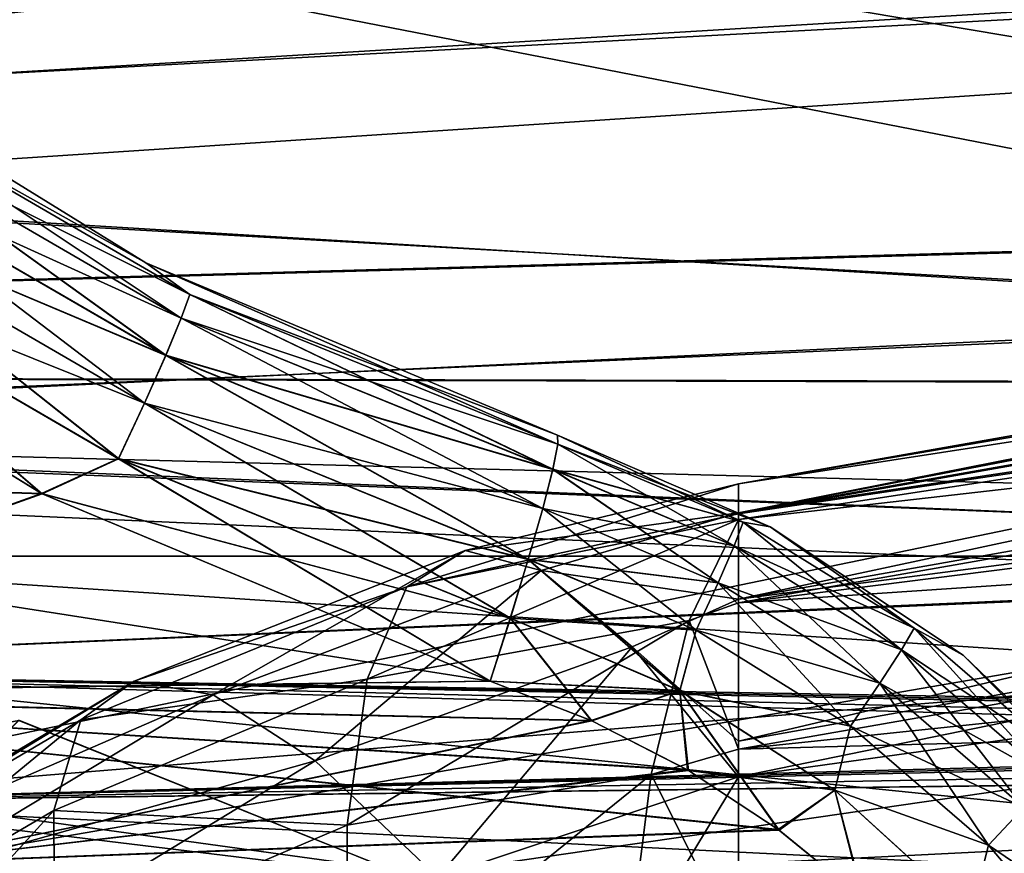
# Model space of a CAD drawing. Header units: metres. Extents: x -31 to 116, y -82 to 82.
# Tile 462 of 656: x -18.51 to -14.71, y -14.06 to -10.85. Entities that reach past the tile are written whole.
import ezdxf

# ---------------------------------------------------------------- set-up
doc = ezdxf.new("R2010")
doc.units = ezdxf.units.M
doc.layers.add('solid_80000000GA_10_1', color=7, linetype='CONTINUOUS')

msp = doc.modelspace()

# ---------------------------------------------------------------- linework, layer by layer
at = {"layer": 'solid_80000000GA_10_1'}
for points in [[(-30.999891, -8.165934, 59.946369), (-30.999891, -12.202147, 59.25671), (-16.068943, -8.824176, 59.721149)], [(-30.999891, -8.165934, -59.946369), (-14.600238, -10.374754, -59.458496), (-13.778065, -11.064212, -59.326759)], [(-30.999891, -8.165934, -59.946369), (-13.778065, -11.064212, -59.326759), (-12.903373, -11.690083, -59.199028)], [(-30.999891, -12.202147, -59.25671), (-30.999891, -8.165934, -59.946369), (-12.903373, -11.690083, -59.199028)], [(-30.999891, -12.202147, 59.25671), (-15.361907, -9.629934, 59.590496), (-16.068943, -8.824176, 59.721149)], [(-30.999891, -12.202147, 59.25671), (-14.593959, -10.380439, 59.45739), (-15.361907, -9.629934, 59.590496)], [(-14.092889, -10.812794, -57.382919), (-24.630211, -10.022718, -57.339424), (-23.536058, -11.319856, -57.117233)], [(-14.12735, -10.784359, 57.387676), (-23.507957, -11.348275, 57.112087), (-24.604147, -10.058805, 57.333496)], [(-30.999891, -12.202147, 59.25671), (-13.770885, -11.069775, 59.325607), (-14.593959, -10.380439, 59.45739)], [(-14.12735, -10.784359, 57.387676), (-12.451026, -11.975917, 57.180935), (-23.507957, -11.348275, 57.112087)], [(-14.092889, -10.812794, -57.382919), (-23.536058, -11.319856, -57.117233), (-12.423645, -11.992453, -57.177891)], [(-19.492119, -10.879886, 47.793331), (-18.02676, -11.784256, 42.290451), (-19.492149, -10.879865, 42.206665)], [(-19.184771, -11.136064, 41.971863), (-19.492149, -10.879865, 42.206665), (-18.02676, -11.784256, 42.290451)], [(-18.026741, -11.784266, -42.290455), (-18.026758, -11.784257, -47.709541), (-19.49214, -10.87987, -47.793331)], [(-19.184761, -11.136045, -48.028053), (-19.49214, -10.87987, -47.793331), (-18.026758, -11.784257, -47.709541)], [(-19.49213, -10.879877, -42.206665), (-18.026741, -11.784266, -42.290455), (-19.49214, -10.87987, -47.793331)], [(-19.184771, -11.136064, -41.971863), (-18.026741, -11.784266, -42.290455), (-19.49213, -10.879877, -42.206665)], [(-19.492119, -10.879886, 47.793331), (-18.026741, -11.784266, 47.709541), (-18.02676, -11.784256, 42.290451)], [(-19.184761, -11.136045, 48.028053), (-18.026741, -11.784266, 47.709541), (-19.492119, -10.879886, 47.793331)], [(-30.999891, -12.202147, 59.25671), (-12.895618, -11.695189, 59.197987), (-13.770885, -11.069775, 59.325607)], [(-19.184771, -11.136064, 41.971863), (-17.857117, -11.906245, 42.04649), (-19.230343, -11.221584, 41.734386)], [(-17.889914, -11.998349, -41.808243), (-19.184771, -11.136064, -41.971863), (-19.230343, -11.221584, -41.734386)], [(-19.230303, -11.221513, 48.265469), (-17.889879, -11.99826, 48.191589), (-19.184761, -11.136045, 48.028053)], [(-19.230303, -11.221513, -48.265469), (-19.184761, -11.136045, -48.028053), (-17.857111, -11.906221, -47.953415)], [(-19.184771, -11.136064, 41.971863), (-18.02676, -11.784256, 42.290451), (-17.857117, -11.906245, 42.04649)], [(-19.184771, -11.136064, -41.971863), (-17.857117, -11.906245, -42.04649), (-18.026741, -11.784266, -42.290455)], [(-17.889914, -11.998349, -41.808243), (-17.857117, -11.906245, -42.04649), (-19.184771, -11.136064, -41.971863)], [(-19.184761, -11.136045, 48.028053), (-17.857111, -11.906221, 47.953415), (-18.026741, -11.784266, 47.709541)], [(-17.889879, -11.99826, 48.191589), (-17.857111, -11.906221, 47.953415), (-19.184761, -11.136045, 48.028053)], [(-17.857111, -11.906221, -47.953415), (-19.184761, -11.136045, -48.028053), (-18.026758, -11.784257, -47.709541)], [(-19.230343, -11.221584, 41.734386), (-17.889914, -11.998349, 41.808243), (-19.309229, -11.353722, 41.529114)], [(-19.230343, -11.221584, -41.734386), (-19.309229, -11.353722, -41.529114), (-17.949533, -12.141536, -41.602577)], [(-19.309139, -11.353574, 48.470707), (-17.949453, -12.141352, 48.397217), (-19.230303, -11.221513, 48.265469)], [(-19.230303, -11.221513, -48.265469), (-17.889879, -11.99826, -48.191589), (-19.309139, -11.353574, -48.470707)], [(-17.857117, -11.906245, 42.04649), (-17.889914, -11.998349, 41.808243), (-19.230343, -11.221584, 41.734386)], [(-17.889914, -11.998349, -41.808243), (-19.230343, -11.221584, -41.734386), (-17.949533, -12.141536, -41.602577)], [(-17.949453, -12.141352, 48.397217), (-17.889879, -11.99826, 48.191589), (-19.230303, -11.221513, 48.265469)], [(-19.230303, -11.221513, -48.265469), (-17.857111, -11.906221, -47.953415), (-17.889879, -11.99826, -48.191589)], [(-12.423645, -11.992453, -57.177891), (-23.536058, -11.319856, -57.117233), (-22.263424, -12.427313, -56.90918)], [(-12.451026, -11.975917, 57.180935), (-22.241043, -12.44391, 56.905926), (-23.507957, -11.348275, 57.112087)], [(-19.309229, -11.353722, 41.529114), (-17.949533, -12.141536, 41.602577), (-19.416241, -11.523784, 41.369595)], [(-19.309229, -11.353722, -41.529114), (-19.416241, -11.523784, -41.369595), (-18.032024, -12.326309, -41.443172)], [(-19.416088, -11.523543, 48.630234), (-18.031887, -12.326011, 48.556629), (-19.309139, -11.353574, 48.470707)], [(-19.309139, -11.353574, -48.470707), (-17.949453, -12.141352, -48.397217), (-19.416088, -11.523543, -48.630234)], [(-17.889914, -11.998349, 41.808243), (-17.949533, -12.141536, 41.602577), (-19.309229, -11.353722, 41.529114)], [(-17.949533, -12.141536, -41.602577), (-19.309229, -11.353722, -41.529114), (-18.032024, -12.326309, -41.443172)], [(-18.031887, -12.326011, 48.556629), (-17.949453, -12.141352, 48.397217), (-19.309139, -11.353574, 48.470707)], [(-17.889879, -11.99826, -48.191589), (-17.949453, -12.141352, -48.397217), (-19.309139, -11.353574, -48.470707)], [(-19.416241, -11.523784, 41.369595), (-18.032024, -12.326309, 41.443172), (-19.544317, -11.720549, 41.266315)], [(-19.416241, -11.523784, -41.369595), (-19.544317, -11.72055, -41.266315), (-18.131895, -12.540379, -41.340607)], [(-19.5441, -11.720219, 48.73357), (-18.131701, -12.539968, 48.659264), (-19.416088, -11.523543, 48.630234)], [(-19.416088, -11.523543, -48.630234), (-18.031887, -12.326011, -48.556629), (-19.5441, -11.720219, -48.73357)], [(-17.949533, -12.141536, 41.602577), (-18.032024, -12.326309, 41.443172), (-19.416241, -11.523784, 41.369595)], [(-18.032024, -12.326309, -41.443172), (-19.416241, -11.523784, -41.369595), (-18.131895, -12.540379, -41.340607)], [(-18.131701, -12.539968, 48.659264), (-18.031887, -12.326011, 48.556629), (-19.416088, -11.523543, 48.630234)], [(-17.949453, -12.141352, -48.397217), (-18.031887, -12.326011, -48.556629), (-19.416088, -11.523543, -48.630234)], [(-30.999891, -12.202147, -59.25671), (-12.903373, -11.690083, -59.199028), (-11.982265, -12.247483, -59.078045)], [(-30.999891, -12.202147, 59.25671), (-11.974425, -12.251822, 59.077251), (-12.895618, -11.695189, 59.197987)], [(-18.42988, -12.675131, 48.708084), (-20.027292, -11.68991, 48.791798), (-22.093216, -12.551391, 48.90007)], [(-18.427557, -12.676321, -41.292038), (-20.0252, -11.691438, -41.208309), (-22.093216, -12.551391, -41.09993)], [(-18.429893, -12.675125, 41.291916), (-22.087145, -12.556393, 41.10025), (-20.027309, -11.689897, 41.208199)], [(-20.0252, -11.691438, -48.791691), (-18.427557, -12.676321, -48.707962), (-22.087145, -12.556393, -48.89975)], [(-18.429893, -12.675125, 41.291916), (-20.027309, -11.689897, 41.208199), (-19.544317, -11.720549, 41.266315)], [(-19.5441, -11.720219, 48.73357), (-20.027292, -11.68991, 48.791798), (-18.42988, -12.675131, 48.708084)], [(-19.544317, -11.72055, -41.266315), (-20.0252, -11.691438, -41.208309), (-18.427557, -12.676321, -41.292038)], [(-19.5441, -11.720219, -48.73357), (-18.427557, -12.676321, -48.707962), (-20.0252, -11.691438, -48.791691)], [(-18.429893, -12.675125, 41.291916), (-19.544317, -11.720549, 41.266315), (-18.131895, -12.540379, 41.340607)], [(-18.032024, -12.326309, 41.443172), (-18.131895, -12.540379, 41.340607), (-19.544317, -11.720549, 41.266315)], [(-18.131895, -12.540379, -41.340607), (-19.544317, -11.72055, -41.266315), (-18.427557, -12.676321, -41.292038)], [(-19.5441, -11.720219, 48.73357), (-18.42988, -12.675131, 48.708084), (-18.131701, -12.539968, 48.659264)], [(-19.5441, -11.720219, -48.73357), (-18.131701, -12.539968, -48.659264), (-18.427557, -12.676321, -48.707962)], [(-18.031887, -12.326011, -48.556629), (-18.131701, -12.539968, -48.659264), (-19.5441, -11.720219, -48.73357)], [(-15.738477, -12.636819), (-10.479006, -11.709441, 0.000001), (-10.479034, -11.738573, -0.754649)], [(-15.738477, -12.636819), (-15.738453, -12.749162, 1.406736), (-10.479006, -11.709441, 0.000001)], [(-15.738477, -12.636819), (-10.479034, -11.738573, -0.754649), (-10.479008, -11.825926, -1.505772)], [(-15.738453, -12.749162, 1.406736), (-10.479001, -11.737069, 0.735013), (-10.479006, -11.709441, 0.000001)], [(-15.738453, -12.749162, 1.406736), (-10.47898, -11.81991, 1.466632), (-10.479001, -11.737069, 0.735013)], [(-16.4375, -12.449094, 47.618671), (-16.4375, -12.449094, 42.381329), (-18.02676, -11.784256, 42.290451)], [(-17.857117, -11.906245, 42.04649), (-18.02676, -11.784256, 42.290451), (-16.4375, -12.449094, 42.381329)], [(-18.026741, -11.784266, 47.709541), (-16.4375, -12.449094, 47.618671), (-18.02676, -11.784256, 42.290451)], [(-16.4375, -12.449094, -42.381329), (-16.4375, -12.449094, -47.618671), (-18.026758, -11.784257, -47.709541)], [(-17.857111, -11.906221, -47.953415), (-18.026758, -11.784257, -47.709541), (-16.4375, -12.449094, -47.618671)], [(-18.026741, -11.784266, -42.290455), (-16.4375, -12.449094, -42.381329), (-18.026758, -11.784257, -47.709541)], [(-16.435825, -12.484598, 47.873501), (-16.4375, -12.449094, 47.618671), (-18.026741, -11.784266, 47.709541)], [(-17.857111, -11.906221, 47.953415), (-16.435825, -12.484598, 47.873501), (-18.026741, -11.784266, 47.709541)], [(-16.435829, -12.484627, -42.126392), (-16.4375, -12.449094, -42.381329), (-18.026741, -11.784266, -42.290455)], [(-17.857117, -11.906245, -42.04649), (-16.435829, -12.484627, -42.126392), (-18.026741, -11.784266, -42.290455)], [(-15.738453, -12.749162, 1.406736), (-10.478973, -11.957847, 2.191457), (-10.47898, -11.81991, 1.466632)], [(-15.738453, -12.752645, -1.428234), (-15.738477, -12.636819), (-10.479008, -11.825926, -1.505772)], [(-15.738453, -12.752645, -1.428234), (-10.479008, -11.825926, -1.505772), (-10.478991, -11.971119, -2.248453)], [(-17.857117, -11.906245, 42.04649), (-16.435829, -12.484627, 42.126392), (-17.889914, -11.998349, 41.808243)], [(-17.889914, -11.998349, -41.808243), (-16.455132, -12.58139, -41.88731), (-17.857117, -11.906245, -42.04649)], [(-17.889879, -11.99826, 48.191589), (-16.455107, -12.581285, 48.112503), (-17.857111, -11.906221, 47.953415)], [(-17.889879, -11.99826, -48.191589), (-17.857111, -11.906221, -47.953415), (-16.435825, -12.484598, -47.873501)], [(-17.857117, -11.906245, 42.04649), (-16.4375, -12.449094, 42.381329), (-16.435829, -12.484627, 42.126392)], [(-17.857117, -11.906245, -42.04649), (-16.455132, -12.58139, -41.88731), (-16.435829, -12.484627, -42.126392)], [(-16.455107, -12.581285, 48.112503), (-16.435825, -12.484598, 47.873501), (-17.857111, -11.906221, 47.953415)], [(-16.435825, -12.484598, -47.873501), (-17.857111, -11.906221, -47.953415), (-16.4375, -12.449094, -47.618671)], [(-15.738489, -13.08291, 2.776432), (-10.479005, -12.150643, 2.905962), (-10.478973, -11.957847, 2.191457)], [(-15.738453, -12.749162, 1.406736), (-15.738489, -13.08291, 2.776432), (-10.478973, -11.957847, 2.191457)], [(-15.738453, -12.775512, -1.561856), (-10.478991, -11.971119, -2.248453), (-10.479015, -12.173615, -2.978856)], [(-15.738453, -12.775512, -1.561856), (-15.738453, -12.752645, -1.428234), (-10.478991, -11.971119, -2.248453)], [(-12.423645, -11.992453, -57.177891), (-22.263424, -12.427313, -56.90918), (-10.599475, -12.916874, -57.008816)], [(-12.451026, -11.975917, 57.180935), (-10.614813, -12.910452, 57.009979), (-22.241043, -12.44391, 56.905926)], [(-17.889914, -11.998349, 41.808243), (-16.455132, -12.58139, 41.88731), (-17.949533, -12.141536, 41.602577)], [(-17.889914, -11.998349, -41.808243), (-17.949533, -12.141536, -41.602577), (-16.494152, -12.732834, -41.681217)], [(-17.949453, -12.141352, 48.397217), (-16.494093, -12.732614, 48.31855), (-17.889879, -11.99826, 48.191589)], [(-17.889879, -11.99826, -48.191589), (-16.455107, -12.581285, -48.112503), (-17.949453, -12.141352, -48.397217)], [(-17.889914, -11.998349, 41.808243), (-16.435829, -12.484627, 42.126392), (-16.455132, -12.58139, 41.88731)], [(-17.889914, -11.998349, -41.808243), (-16.494152, -12.732834, -41.681217), (-16.455132, -12.58139, -41.88731)], [(-16.494093, -12.732614, 48.31855), (-16.455107, -12.581285, 48.112503), (-17.889879, -11.99826, 48.191589)], [(-17.889879, -11.99826, -48.191589), (-16.435825, -12.484598, -47.873501), (-16.455107, -12.581285, -48.112503)], [(-17.949533, -12.141536, 41.602577), (-16.494152, -12.732833, 41.681217), (-18.032024, -12.326309, 41.443172)], [(-17.949533, -12.141536, -41.602577), (-18.032024, -12.326309, -41.443172), (-16.550282, -12.928826, -41.521942)], [(-18.031887, -12.326011, 48.556629), (-16.550177, -12.928469, 48.477837), (-17.949453, -12.141352, 48.397217)], [(-17.949453, -12.141352, -48.397217), (-16.494093, -12.732614, -48.31855), (-18.031887, -12.326011, -48.556629)], [(-17.949533, -12.141536, 41.602577), (-16.455132, -12.58139, 41.88731), (-16.494152, -12.732833, 41.681217)], [(-17.949533, -12.141536, -41.602577), (-16.550282, -12.928826, -41.521942), (-16.494152, -12.732834, -41.681217)], [(-16.550177, -12.928469, 48.477837), (-16.494093, -12.732614, 48.31855), (-17.949453, -12.141352, 48.397217)], [(-16.455107, -12.581285, -48.112503), (-16.494093, -12.732614, -48.31855), (-17.949453, -12.141352, -48.397217)], [(-15.738489, -13.08291, 2.776432), (-10.479074, -12.395324, 3.59996), (-10.479005, -12.150643, 2.905962)], [(-15.738453, -13.097108, -2.819133), (-10.479015, -12.173615, -2.978856), (-10.479169, -12.431391, -3.689831)], [(-15.738453, -13.097108, -2.819133), (-15.738453, -12.775512, -1.561856), (-10.479015, -12.173615, -2.978856)], [(-30.999891, -12.202147, 59.25671), (-30.999891, -16.182417, 58.29562), (-11.974425, -12.251822, 59.077251)], [(-30.999891, -12.202147, -59.25671), (-8, -13.717141, -58.718338), (-8, -14.54966, -58.517612)], [(-30.999891, -12.202147, -59.25671), (-10.035842, -13.138288, -58.868923), (-8, -13.717141, -58.718338)], [(-30.999891, -12.202147, -59.25671), (-8, -14.54966, -58.517612), (-8, -15.379243, -58.30508)], [(-19.485617, -15.78033, -58.30035), (-30.999891, -12.202147, -59.25671), (-8, -15.379243, -58.30508)], [(-30.999891, -12.202147, -59.25671), (-11.982265, -12.247483, -59.078045), (-11.023982, -12.731112, -58.967056)], [(-30.999891, -12.202147, -59.25671), (-11.023982, -12.731112, -58.967056), (-10.035842, -13.138288, -58.868923)], [(-30.999891, -16.182417, 58.29562), (-11.016781, -12.734404, 58.966621), (-11.974425, -12.251822, 59.077251)], [(-18.032024, -12.326309, 41.443172), (-16.550282, -12.928826, 41.521942), (-18.131895, -12.540379, 41.340607)], [(-18.032024, -12.326309, -41.443172), (-18.131895, -12.540379, -41.340607), (-16.619753, -13.156219, -41.420139)], [(-18.131701, -12.539968, 48.659264), (-16.619598, -13.155726, 48.579716), (-18.031887, -12.326011, 48.556629)], [(-18.031887, -12.326011, -48.556629), (-16.550177, -12.928469, -48.477837), (-18.131701, -12.539968, -48.659264)], [(-18.032024, -12.326309, 41.443172), (-16.494152, -12.732833, 41.681217), (-16.550282, -12.928826, 41.521942)], [(-18.032024, -12.326309, -41.443172), (-16.619753, -13.156219, -41.420139), (-16.550282, -12.928826, -41.521942)], [(-16.619598, -13.155726, 48.579716), (-16.550177, -12.928469, 48.477837), (-18.031887, -12.326011, 48.556629)], [(-16.494093, -12.732614, -48.31855), (-16.550177, -12.928469, -48.477837), (-18.031887, -12.326011, -48.556629)], [(-10.599475, -12.916874, -57.008816), (-22.263424, -12.427313, -56.90918), (-21.548138, -12.916612, -56.813251)], [(-15.738569, -13.629935, 4.076498), (-10.479116, -12.69134, 4.273432), (-10.479074, -12.395324, 3.59996)], [(-15.738489, -13.08291, 2.776432), (-15.738569, -13.629935, 4.076498), (-10.479074, -12.395324, 3.59996)], [(-10.614813, -12.910452, 57.009979), (-20.783276, -13.355013, 56.72517), (-22.241043, -12.44391, 56.905926)], [(-15.616464, -12.803372, 47.584248), (-16.4375, -12.449094, 42.381329), (-16.4375, -12.449094, 47.618671)], [(-15.616448, -12.803381, 42.415752), (-16.4375, -12.449094, 42.381329), (-15.616464, -12.803372, 47.584248)], [(-16.435829, -12.484627, 42.126392), (-16.4375, -12.449094, 42.381329), (-15.616448, -12.803381, 42.415752)], [(-15.720709, -12.785566, 47.842094), (-16.4375, -12.449094, 47.618671), (-16.435825, -12.484598, 47.873501)], [(-15.616464, -12.803372, 47.584248), (-16.4375, -12.449094, 47.618671), (-15.720709, -12.785566, 47.842094)], [(-15.616464, -12.803372, -42.415752), (-16.4375, -12.449094, -47.618671), (-16.4375, -12.449094, -42.381329)], [(-15.616449, -12.803381, -47.584248), (-16.435825, -12.484598, -47.873501), (-16.4375, -12.449094, -47.618671)], [(-15.616464, -12.803372, -42.415752), (-15.616449, -12.803381, -47.584248), (-16.4375, -12.449094, -47.618671)], [(-15.720716, -12.785589, -42.157814), (-15.616464, -12.803372, -42.415752), (-16.4375, -12.449094, -42.381329)], [(-15.720716, -12.785589, -42.157814), (-16.4375, -12.449094, -42.381329), (-16.435829, -12.484627, -42.126392)], [(-15.738453, -13.097108, -2.819133), (-10.479169, -12.431391, -3.689831), (-10.479238, -12.743271, -4.378812)], [(-16.455132, -12.58139, 41.88731), (-16.435829, -12.484627, 42.126392), (-15.720716, -12.785589, 42.157814)], [(-16.435829, -12.484627, -42.126392), (-16.455132, -12.58139, -41.88731), (-15.755153, -12.876959, -41.919678)], [(-15.755117, -12.876872, 48.080158), (-16.435825, -12.484598, 47.873501), (-16.455107, -12.581285, 48.112503)], [(-15.720709, -12.785566, -47.842094), (-16.455107, -12.581285, -48.112503), (-16.435825, -12.484598, -47.873501)], [(-15.720716, -12.785589, 42.157814), (-16.435829, -12.484627, 42.126392), (-15.616448, -12.803381, 42.415752)], [(-15.720716, -12.785589, -42.157814), (-16.435829, -12.484627, -42.126392), (-15.755153, -12.876959, -41.919678)], [(-15.720709, -12.785566, 47.842094), (-16.435825, -12.484598, 47.873501), (-15.755117, -12.876872, 48.080158)], [(-15.720709, -12.785566, -47.842094), (-16.435825, -12.484598, -47.873501), (-15.616449, -12.803381, -47.584248)], [(-18.429893, -12.675125, 41.291916), (-18.131895, -12.540379, 41.340607), (-16.619753, -13.156214, 41.420139)], [(-18.131701, -12.539968, 48.659264), (-18.42988, -12.675131, 48.708084), (-16.697676, -13.399047, 48.617302)], [(-18.131701, -12.539968, -48.659264), (-16.619598, -13.155721, -48.579712), (-18.427557, -12.676321, -48.707962)], [(-18.131895, -12.540379, -41.340607), (-18.427557, -12.676321, -41.292038), (-16.697676, -13.399047, -41.382698)], [(-18.131895, -12.540379, 41.340607), (-16.550282, -12.928826, 41.521942), (-16.619753, -13.156214, 41.420139)], [(-18.131895, -12.540379, -41.340607), (-16.697676, -13.399047, -41.382698), (-16.619753, -13.156219, -41.420139)], [(-18.131701, -12.539968, 48.659264), (-16.697676, -13.399047, 48.617302), (-16.619598, -13.155726, 48.579716)], [(-16.550177, -12.928469, -48.477837), (-16.619598, -13.155721, -48.579712), (-18.131701, -12.539968, -48.659264)], [(-18.42988, -12.675131, 48.708084), (-22.093216, -12.551391, 48.90007), (-20.59882, -13.448935, 48.821751)], [(-18.427557, -12.676321, -41.292038), (-22.093216, -12.551391, -41.09993), (-20.59882, -13.448935, -41.178249)], [(-16.697676, -13.399047, 41.382698), (-20.594917, -13.45183, 41.178452), (-22.087145, -12.556393, 41.10025)], [(-18.429893, -12.675125, 41.291916), (-16.697676, -13.399047, 41.382698), (-22.087145, -12.556393, 41.10025)], [(-16.697676, -13.399047, -48.617302), (-20.594917, -13.45183, -48.821548), (-22.087145, -12.556393, -48.89975)], [(-18.427557, -12.676321, -48.707962), (-16.697676, -13.399047, -48.617302), (-22.087145, -12.556393, -48.89975)], [(-15.755153, -12.876959, 41.919678), (-16.494152, -12.732833, 41.681217), (-16.455132, -12.58139, 41.88731)], [(-16.455132, -12.58139, -41.88731), (-16.494152, -12.732834, -41.681217), (-15.817257, -13.018893, -41.714069)], [(-15.817175, -13.018713, 48.285728), (-16.455107, -12.581285, 48.112503), (-16.494093, -12.732614, 48.31855)], [(-15.755117, -12.876872, -48.080158), (-16.494093, -12.732614, -48.31855), (-16.455107, -12.581285, -48.112503)], [(-15.755153, -12.876959, 41.919678), (-16.455132, -12.58139, 41.88731), (-15.720716, -12.785589, 42.157814)], [(-15.755153, -12.876959, -41.919678), (-16.455132, -12.58139, -41.88731), (-15.817257, -13.018893, -41.714069)], [(-15.755117, -12.876872, 48.080158), (-16.455107, -12.581285, 48.112503), (-15.817175, -13.018713, 48.285728)], [(-15.755117, -12.876872, -48.080158), (-16.455107, -12.581285, -48.112503), (-15.720709, -12.785566, -47.842094)], [(-17.019299, -13.035142, -1.122424), (-15.738477, -12.636819), (-15.738453, -12.752645, -1.428234)], [(-16.793505, -12.893953, 0.287735), (-15.738477, -12.636819), (-17.019299, -13.035142, -1.122424)], [(-16.793505, -12.893953, 0.287735), (-15.738453, -12.749162, 1.406736), (-15.738477, -12.636819)], [(-16.697676, -13.399047, 48.617302), (-18.42988, -12.675131, 48.708084), (-20.59882, -13.448935, 48.821751)], [(-16.697676, -13.399047, -41.382698), (-18.427557, -12.676321, -41.292038), (-20.59882, -13.448935, -41.178249)], [(-18.429893, -12.675125, 41.291916), (-16.619753, -13.156214, 41.420139), (-16.697676, -13.399047, 41.382698)], [(-16.619598, -13.155721, -48.579712), (-16.697676, -13.399047, -48.617302), (-18.427557, -12.676321, -48.707962)], [(-15.738569, -13.629935, 4.076498), (-15.738557, -13.768262, 4.333129), (-10.479116, -12.69134, 4.273432)], [(-15.738557, -13.768262, 4.333129), (-10.479088, -13.037361, 4.923266), (-10.479116, -12.69134, 4.273432)], [(-15.817257, -13.018893, 41.714069), (-16.550282, -12.928826, 41.521942), (-16.494152, -12.732833, 41.681217)], [(-16.494152, -12.732834, -41.681217), (-16.550282, -12.928826, -41.521942), (-15.902916, -13.20199, -41.554649)], [(-15.902777, -13.201699, 48.44516), (-16.494093, -12.732614, 48.31855), (-16.550177, -12.928469, 48.477837)], [(-15.817175, -13.018713, -48.285728), (-16.550177, -12.928469, -48.477837), (-16.494093, -12.732614, -48.31855)], [(-15.755153, -12.876959, 41.919678), (-15.817257, -13.018893, 41.714069), (-16.494152, -12.732833, 41.681217)], [(-15.817257, -13.018893, -41.714069), (-16.494152, -12.732834, -41.681217), (-15.902916, -13.20199, -41.554649)], [(-15.817175, -13.018713, 48.285728), (-16.494093, -12.732614, 48.31855), (-15.902777, -13.201699, 48.44516)], [(-15.817175, -13.018713, -48.285728), (-16.494093, -12.732614, -48.31855), (-15.755117, -12.876872, -48.080158)], [(-30.999891, -16.182417, 58.29562), (-10.0301, -13.1404, 58.868706), (-11.016781, -12.734404, 58.966621)], [(-17.019299, -13.035142, -1.122424), (-15.738453, -12.752645, -1.428234), (-15.738453, -12.775512, -1.561856)], [(-16.501152, -12.971579, 1.690579), (-15.738453, -12.749162, 1.406736), (-16.793505, -12.893953, 0.287735)], [(-16.501152, -12.971579, 1.690579), (-15.738489, -13.08291, 2.776432), (-15.738453, -12.749162, 1.406736)], [(-15.738453, -13.661259, -4.136453), (-10.479238, -12.743271, -4.378812), (-10.479102, -13.107159, -5.041326)], [(-15.738453, -13.661259, -4.136453), (-15.738453, -13.097108, -2.819133), (-10.479238, -12.743271, -4.378812)], [(-17.019299, -13.035142, -1.122424), (-15.738453, -12.775512, -1.561856), (-17.172789, -13.391553, -2.504045)], [(-15.929364, -13.164834, -2.906802), (-17.172789, -13.391553, -2.504045), (-15.738453, -12.775512, -1.561856)], [(-15.929364, -13.164834, -2.906802), (-15.738453, -12.775512, -1.561856), (-15.738453, -13.097108, -2.819133)], [(-15.755153, -12.876959, 41.919678), (-15.720716, -12.785589, 42.157814), (-15.06124, -13.194023, 42.186802)], [(-15.720716, -12.785589, -42.157814), (-15.755153, -12.876959, -41.919678), (-15.10985, -13.277583, -41.949524)], [(-15.720709, -12.785566, 47.842094), (-15.755117, -12.876872, 48.080158), (-15.109808, -13.277515, 48.050335)], [(-15.755117, -12.876872, -48.080158), (-15.720709, -12.785566, -47.842094), (-15.061231, -13.194005, -47.813122)], [(-15.06124, -13.194023, 42.186802), (-15.720716, -12.785589, 42.157814), (-15.616448, -12.803381, 42.415752)], [(-15.06124, -13.194023, -42.186802), (-15.616464, -12.803372, -42.415752), (-15.720716, -12.785589, -42.157814)], [(-15.06124, -13.194023, -42.186802), (-15.720716, -12.785589, -42.157814), (-15.10985, -13.277583, -41.949524)], [(-15.061231, -13.194005, 47.813122), (-15.720709, -12.785566, 47.842094), (-15.109808, -13.277515, 48.050335)], [(-15.616464, -12.803372, 47.584248), (-15.720709, -12.785566, 47.842094), (-15.061231, -13.194005, 47.813122)], [(-15.061231, -13.194005, -47.813122), (-15.720709, -12.785566, -47.842094), (-15.616449, -12.803381, -47.584248)], [(-14.871824, -13.298104, 47.55302), (-15.616464, -12.803372, 47.584248), (-15.061231, -13.194005, 47.813122)], [(-15.616448, -12.803381, 42.415752), (-15.616464, -12.803372, 47.584248), (-14.871824, -13.298104, 47.55302)], [(-15.616464, -12.803372, -42.415752), (-14.871822, -13.298106, -42.44698), (-15.616449, -12.803381, -47.584248)], [(-15.06124, -13.194023, -42.186802), (-14.871822, -13.298106, -42.44698), (-15.616464, -12.803372, -42.415752)], [(-15.061231, -13.194005, -47.813122), (-15.616449, -12.803381, -47.584248), (-14.871817, -13.298111, -47.55302)], [(-14.871822, -13.298106, -42.44698), (-14.871817, -13.298111, -47.55302), (-15.616449, -12.803381, -47.584248)], [(-14.871811, -13.298116, 42.44698), (-15.616448, -12.803381, 42.415752), (-14.871824, -13.298104, 47.55302)], [(-15.06124, -13.194023, 42.186802), (-15.616448, -12.803381, 42.415752), (-14.871811, -13.298116, 42.44698)], [(-15.755153, -12.876959, 41.919678), (-15.10985, -13.277583, 41.949524), (-15.817257, -13.018893, 41.714069)], [(-15.755153, -12.876959, -41.919678), (-15.817257, -13.018893, -41.714069), (-15.193285, -13.406513, -41.744358)], [(-15.755117, -12.876872, 48.080158), (-15.817175, -13.018713, 48.285728), (-15.193192, -13.406373, 48.25547)], [(-15.817175, -13.018713, -48.285728), (-15.755117, -12.876872, -48.080158), (-15.109808, -13.277515, -48.050335)], [(-15.755153, -12.876959, 41.919678), (-15.06124, -13.194023, 42.186802), (-15.10985, -13.277583, 41.949524)], [(-15.10985, -13.277583, -41.949524), (-15.755153, -12.876959, -41.919678), (-15.193285, -13.406513, -41.744358)], [(-15.109808, -13.277515, 48.050335), (-15.755117, -12.876872, 48.080158), (-15.193192, -13.406373, 48.25547)], [(-15.109808, -13.277515, -48.050335), (-15.755117, -12.876872, -48.080158), (-15.061231, -13.194005, -47.813122)], [(-10.599475, -12.916874, -57.008816), (-21.548138, -12.916612, -56.813251), (-20.783276, -13.355013, -56.72517)], [(-14.719129, -13.460863, 56.808929), (-20.783276, -13.355013, 56.72517), (-10.614813, -12.910452, 57.009979)], [(-14.719129, -13.460863, -56.808929), (-10.599475, -12.916874, -57.008816), (-20.783276, -13.355013, -56.72517)], [(-16.793505, -12.893953, 0.287735), (-18.071295, -13.398311, 0.431955), (-17.767256, -13.451556, 1.822885)], [(-16.793505, -12.893953, 0.287735), (-17.019299, -13.035142, -1.122424), (-18.071295, -13.398311, 0.431955)], [(-16.501152, -12.971579, 1.690579), (-16.793505, -12.893953, 0.287735), (-17.767256, -13.451556, 1.822885)], [(-10.614813, -12.910452, 57.009979), (-8.656125, -13.566693, 56.892555), (-14.719129, -13.460863, 56.808929)], [(-14.719129, -13.460863, -56.808929), (-8.656125, -13.566693, -56.892555), (-10.599475, -12.916874, -57.008816)], [(-15.902916, -13.20199, 41.554649), (-16.619753, -13.156214, 41.420139), (-16.550282, -12.928826, 41.521942)], [(-16.550282, -12.928826, -41.521942), (-16.619753, -13.156219, -41.420139), (-15.965324, -13.43556, -41.454113)], [(-15.965125, -13.435169, 48.545757), (-16.550177, -12.928469, 48.477837), (-16.619598, -13.155726, 48.579716)], [(-15.902777, -13.201699, -48.44516), (-16.619598, -13.155721, -48.579712), (-16.550177, -12.928469, -48.477837)], [(-15.817257, -13.018893, 41.714069), (-15.902916, -13.20199, 41.554649), (-16.550282, -12.928826, 41.521942)], [(-15.902916, -13.20199, -41.554649), (-16.550282, -12.928826, -41.521942), (-15.965324, -13.43556, -41.454113)], [(-15.902777, -13.201699, 48.44516), (-16.550177, -12.928469, 48.477837), (-15.965125, -13.435169, 48.545757)], [(-15.817175, -13.018713, -48.285728), (-15.902777, -13.201699, -48.44516), (-16.550177, -12.928469, -48.477837)], [(-16.501152, -12.971579, 1.690579), (-17.767256, -13.451556, 1.822885), (-17.373209, -13.706505, 3.168131)], [(-16.149673, -13.266043, 3.050439), (-16.501152, -12.971579, 1.690579), (-17.373209, -13.706505, 3.168131)], [(-16.149673, -13.266043, 3.050439), (-15.738489, -13.08291, 2.776432), (-16.501152, -12.971579, 1.690579)], [(-17.019299, -13.035142, -1.122424), (-18.277702, -13.548104, -0.969799), (-18.071295, -13.398311, 0.431955)], [(-17.019299, -13.035142, -1.122424), (-17.172789, -13.391553, -2.504045), (-18.277702, -13.548104, -0.969799)], [(-15.817257, -13.018893, 41.714069), (-15.193285, -13.406513, 41.744358), (-15.902916, -13.20199, 41.554649)], [(-15.817257, -13.018893, -41.714069), (-15.902916, -13.20199, -41.554649), (-15.306069, -13.572349, -41.584805)], [(-15.817175, -13.018713, 48.285728), (-15.902777, -13.201699, 48.44516), (-15.305913, -13.572123, 48.415028)], [(-15.193192, -13.406373, -48.25547), (-15.902777, -13.201699, -48.44516), (-15.817175, -13.018713, -48.285728)], [(-15.10985, -13.277583, 41.949524), (-15.193285, -13.406513, 41.744358), (-15.817257, -13.018893, 41.714069)], [(-15.193285, -13.406513, -41.744358), (-15.817257, -13.018893, -41.714069), (-15.306069, -13.572349, -41.584805)], [(-15.193192, -13.406373, 48.25547), (-15.817175, -13.018713, 48.285728), (-15.305913, -13.572123, 48.415028)], [(-15.193192, -13.406373, -48.25547), (-15.817175, -13.018713, -48.285728), (-15.109808, -13.277515, -48.050335)], [(-15.738557, -13.768262, 4.333129), (-15.738468, -14.375468, 5.272296), (-10.479088, -13.037361, 4.923266)], [(-15.738468, -14.375468, 5.272296), (-10.479019, -13.4298, 5.543188), (-10.479088, -13.037361, 4.923266)], [(-16.149673, -13.266043, 3.050439), (-15.738569, -13.629935, 4.076498), (-15.738489, -13.08291, 2.776432)], [(-15.929364, -13.164834, -2.906802), (-15.738453, -13.097108, -2.819133), (-15.738453, -13.661259, -4.136453)], [(-15.738453, -13.661259, -4.136453), (-10.479102, -13.107159, -5.041326), (-10.479054, -13.520128, -5.672441)], [(-30.999891, -16.182417, 58.29562), (-8, -13.717141, 58.718338), (-10.0301, -13.1404, 58.868706)], [(-15.929364, -13.164834, -2.906802), (-17.250076, -13.954125, -3.822), (-17.172789, -13.391553, -2.504045)], [(-15.929364, -13.164834, -2.906802), (-16.075882, -13.759465, -4.1801), (-17.250076, -13.954125, -3.822)], [(-15.965216, -13.435122, -48.545765), (-16.697676, -13.399047, -48.617302), (-16.619598, -13.155721, -48.579712)], [(-16.619598, -13.155726, 48.579716), (-16.697676, -13.399047, 48.617302), (-16.305614, -13.551199, 48.596756)], [(-16.619753, -13.156214, 41.420139), (-15.965415, -13.435512, 41.454109), (-16.697676, -13.399047, 41.382698)], [(-16.619753, -13.156219, -41.420139), (-16.697676, -13.399047, -41.382698), (-16.307739, -13.550229, -41.403133)], [(-15.902916, -13.20199, 41.554649), (-15.965415, -13.435512, 41.454109), (-16.619753, -13.156214, 41.420139)], [(-15.965324, -13.43556, -41.454113), (-16.619753, -13.156219, -41.420139), (-16.307739, -13.550229, -41.403133)], [(-15.902777, -13.201699, -48.44516), (-15.965216, -13.435122, -48.545765), (-16.619598, -13.155721, -48.579712)], [(-15.965125, -13.435169, 48.545757), (-16.619598, -13.155726, 48.579716), (-16.305614, -13.551199, 48.596756)], [(-15.929364, -13.164834, -2.906802), (-15.738453, -13.661259, -4.136453), (-16.075882, -13.759465, -4.1801)], [(-15.902916, -13.20199, 41.554649), (-15.306069, -13.572349, 41.584805), (-15.965415, -13.435512, 41.454109)], [(-15.306069, -13.572349, -41.584805), (-15.902916, -13.20199, -41.554649), (-15.965324, -13.43556, -41.454113)], [(-15.902777, -13.201699, -48.44516), (-15.305913, -13.572123, -48.415028), (-15.965216, -13.435122, -48.545765)], [(-15.305913, -13.572123, 48.415028), (-15.902777, -13.201699, 48.44516), (-15.965125, -13.435169, 48.545757)], [(-15.193285, -13.406513, 41.744358), (-15.306069, -13.572349, 41.584805), (-15.902916, -13.20199, 41.554649)], [(-15.193192, -13.406373, -48.25547), (-15.305913, -13.572123, -48.415028), (-15.902777, -13.201699, -48.44516)], [(-15.10985, -13.277583, 41.949524), (-15.06124, -13.194023, 42.186802), (-14.473651, -13.700341, 42.212635)], [(-15.06124, -13.194023, -42.186802), (-15.10985, -13.277583, -41.949524), (-14.535064, -13.773831, -41.97612)], [(-15.061231, -13.194005, 47.813122), (-15.109808, -13.277515, 48.050335), (-14.535021, -13.773782, 48.023762)], [(-15.109808, -13.277515, -48.050335), (-15.061231, -13.194005, -47.813122), (-14.47364, -13.700327, -47.7873)], [(-14.473651, -13.700341, 42.212635), (-15.06124, -13.194023, 42.186802), (-14.871811, -13.298116, 42.44698)], [(-14.473651, -13.700341, -42.212635), (-14.871822, -13.298106, -42.44698), (-15.06124, -13.194023, -42.186802)], [(-14.473651, -13.700341, -42.212635), (-15.06124, -13.194023, -42.186802), (-14.535064, -13.773831, -41.97612)], [(-14.47364, -13.700327, 47.7873), (-15.061231, -13.194005, 47.813122), (-14.535021, -13.773782, 48.023762)], [(-14.871824, -13.298104, 47.55302), (-15.061231, -13.194005, 47.813122), (-14.47364, -13.700327, 47.7873)], [(-14.47364, -13.700327, -47.7873), (-15.061231, -13.194005, -47.813122), (-14.871817, -13.298111, -47.55302)], [(-16.149673, -13.266043, 3.050439), (-17.373209, -13.706505, 3.168131), (-16.899025, -14.156768, 4.433979)], [(-16.149673, -13.266043, 3.050439), (-16.899025, -14.156768, 4.433979), (-15.738557, -13.768262, 4.333129)], [(-16.149673, -13.266043, 3.050439), (-15.738557, -13.768262, 4.333129), (-15.738569, -13.629935, 4.076498)], [(-15.10985, -13.277583, 41.949524), (-14.535064, -13.77383, 41.97612), (-15.193285, -13.406513, 41.744358)], [(-15.10985, -13.277583, -41.949524), (-15.193285, -13.406513, -41.744358), (-14.637538, -13.886559, -41.771343)], [(-15.109808, -13.277515, 48.050335), (-15.193192, -13.406373, 48.25547), (-14.637444, -13.886456, 48.228512)], [(-15.193192, -13.406373, -48.25547), (-15.109808, -13.277515, -48.050335), (-14.535021, -13.773782, -48.023762)], [(-15.10985, -13.277583, 41.949524), (-14.473651, -13.700341, 42.212635), (-14.535064, -13.77383, 41.97612)], [(-14.535064, -13.773831, -41.97612), (-15.10985, -13.277583, -41.949524), (-14.637538, -13.886559, -41.771343)], [(-14.535021, -13.773782, 48.023762), (-15.109808, -13.277515, 48.050335), (-14.637444, -13.886456, 48.228512)], [(-14.535021, -13.773782, -48.023762), (-15.109808, -13.277515, -48.050335), (-14.47364, -13.700327, -47.7873)], [(-14.227283, -13.917433, 47.526009), (-14.871824, -13.298104, 47.55302), (-14.47364, -13.700327, 47.7873)], [(-14.871811, -13.298116, 42.44698), (-14.871824, -13.298104, 47.55302), (-14.227283, -13.917433, 47.526009)], [(-14.871822, -13.298106, -42.44698), (-14.227283, -13.917433, -42.473991), (-14.871817, -13.298111, -47.55302)], [(-14.473651, -13.700341, -42.212635), (-14.227283, -13.917433, -42.473991), (-14.871822, -13.298106, -42.44698)], [(-14.47364, -13.700327, -47.7873), (-14.871817, -13.298111, -47.55302), (-14.227288, -13.917427, -47.526009)], [(-14.227283, -13.917433, -42.473991), (-14.227288, -13.917427, -47.526009), (-14.871817, -13.298111, -47.55302)], [(-14.227283, -13.917433, 42.473991), (-14.871811, -13.298116, 42.44698), (-14.227283, -13.917433, 47.526009)], [(-14.473651, -13.700341, 42.212635), (-14.871811, -13.298116, 42.44698), (-14.227283, -13.917433, 42.473991)], [(-20.783276, -13.355013, 54.400616), (-8.268384, -13.659612, 54.550156), (-8, -13.717141, 54.54055)], [(-19.655924, -13.864047, 54.293667), (-20.783276, -13.355013, 54.400616), (-8, -13.717141, 54.54055)], [(-20.783276, -13.355013, 54.400616), (-8.53553, -13.596846, 54.561028), (-8.268384, -13.659612, 54.550156)], [(-20.783276, -13.355013, 54.400616), (-8.59586, -13.581903, 54.563663), (-8.53553, -13.596846, 54.561028)], [(-20.783276, -13.355013, 54.400616), (-14.719117, -13.460863, 54.483559), (-8.59586, -13.581903, 54.563663)], [(-14.719129, -13.460863, 56.808929), (-14.719117, -13.460863, 54.483559), (-20.783276, -13.355013, 54.400616)], [(-14.719129, -13.460863, 56.808929), (-20.783276, -13.355013, 54.400616), (-20.783276, -13.355013, 56.72517)], [(-14.719117, -13.460863, -54.483559), (-20.783276, -13.355013, -54.400616), (-19.656755, -13.863726, -54.293613)], [(-20.783276, -13.355013, -56.72517), (-20.783276, -13.355013, -54.400616), (-14.719117, -13.460863, -54.483559)], [(-14.719129, -13.460863, -56.808929), (-20.783276, -13.355013, -56.72517), (-14.719117, -13.460863, -54.483559)], [(-16.305614, -13.551199, 48.596756), (-16.697676, -13.399047, 48.617302), (-20.59882, -13.448935, 48.821751)], [(-16.307739, -13.550229, -41.403133), (-16.697676, -13.399047, -41.382698), (-20.59882, -13.448935, -41.178249)], [(-16.305609, -13.551203, 41.403248), (-20.594917, -13.45183, 41.178452), (-16.697676, -13.399047, 41.382698)], [(-16.697676, -13.399047, -48.617302), (-16.307739, -13.550229, -48.596867), (-20.594917, -13.45183, -48.821548)], [(-18.071295, -13.398311, 0.431955), (-19.430014, -14.226719, -0.700743), (-19.231951, -14.088267, 0.707127)], [(-18.071295, -13.398311, 0.431955), (-18.277702, -13.548104, -0.969799), (-19.430014, -14.226719, -0.700743)], [(-17.767256, -13.451556, 1.822885), (-18.071295, -13.398311, 0.431955), (-19.231951, -14.088267, 0.707127)], [(-17.172789, -13.391553, -2.504045), (-18.38131, -13.897182, -2.34725), (-18.277702, -13.548104, -0.969799)], [(-17.172789, -13.391553, -2.504045), (-17.250076, -13.954125, -3.822), (-18.38131, -13.897182, -2.34725)], [(-15.965415, -13.435512, 41.454109), (-16.305609, -13.551203, 41.403248), (-16.697676, -13.399047, 41.382698)], [(-15.965216, -13.435122, -48.545765), (-16.307739, -13.550229, -48.596867), (-16.697676, -13.399047, -48.617302)], [(-15.193285, -13.406513, 41.744358), (-14.637538, -13.886559, 41.771343), (-15.306069, -13.572349, 41.584805)], [(-15.193285, -13.406513, -41.744358), (-15.306069, -13.572349, -41.584805), (-14.774404, -14.031183, -41.611675)], [(-15.193192, -13.406373, 48.25547), (-15.305913, -13.572123, 48.415028), (-14.774246, -14.031019, 48.388184)], [(-14.637444, -13.886456, -48.228512), (-15.305913, -13.572123, -48.415028), (-15.193192, -13.406373, -48.25547)], [(-14.535064, -13.77383, 41.97612), (-14.637538, -13.886559, 41.771343), (-15.193285, -13.406513, 41.744358)], [(-14.637538, -13.886559, -41.771343), (-15.193285, -13.406513, -41.744358), (-14.774404, -14.031183, -41.611675)], [(-14.637444, -13.886456, 48.228512), (-15.193192, -13.406373, 48.25547), (-14.774246, -14.031019, 48.388184)], [(-14.637444, -13.886456, -48.228512), (-15.193192, -13.406373, -48.25547), (-14.535021, -13.773782, -48.023762)], [(-16.305614, -13.551199, 48.596756), (-20.59882, -13.448935, 48.821751), (-18.980825, -14.099306, 48.736958)], [(-16.307739, -13.550229, -41.403133), (-20.59882, -13.448935, -41.178249), (-18.980825, -14.099306, -41.263042)], [(-15.581337, -13.973572, 41.441204), (-18.979404, -14.10048, 41.263119), (-20.594917, -13.45183, 41.178452)], [(-15.932334, -13.743362, 41.42281), (-20.594917, -13.45183, 41.178452), (-16.305609, -13.551203, 41.403248)], [(-15.581337, -13.973572, 41.441204), (-20.594917, -13.45183, 41.178452), (-15.932334, -13.743362, 41.42281)], [(-15.585191, -13.970752, -48.558998), (-18.979404, -14.10048, -48.736881), (-20.594917, -13.45183, -48.821548)], [(-15.935702, -13.741397, -48.57737), (-15.585191, -13.970752, -48.558998), (-20.594917, -13.45183, -48.821548)], [(-16.307739, -13.550229, -48.596867), (-15.935702, -13.741397, -48.57737), (-20.594917, -13.45183, -48.821548)], [(-17.767256, -13.451556, 1.822885), (-19.231951, -14.088267, 0.707127), (-18.906515, -14.136527, 2.097183)], [(-17.373209, -13.706505, 3.168131), (-17.767256, -13.451556, 1.822885), (-18.906515, -14.136527, 2.097183)], [(-15.965216, -13.435122, -48.545765), (-15.935702, -13.741397, -48.57737), (-16.307739, -13.550229, -48.596867)], [(-15.965324, -13.43556, -41.454113), (-16.307739, -13.550229, -41.403133), (-15.935702, -13.741397, -41.42263)], [(-15.965125, -13.435169, 48.545757), (-16.305614, -13.551199, 48.596756), (-15.932345, -13.743356, 48.57719)], [(-15.965415, -13.435512, 41.454109), (-15.932334, -13.743362, 41.42281), (-16.305609, -13.551203, 41.403248)], [(-15.965415, -13.435512, 41.454109), (-15.366733, -13.819691, 41.485191), (-15.932334, -13.743362, 41.42281)], [(-15.306069, -13.572349, 41.584805), (-15.366733, -13.819691, 41.485191), (-15.965415, -13.435512, 41.454109)], [(-15.965324, -13.43556, -41.454113), (-15.935702, -13.741397, -41.42263), (-15.585191, -13.970752, -41.441002)], [(-15.36657, -13.819816, -41.485199), (-15.965324, -13.43556, -41.454113), (-15.585191, -13.970752, -41.441002)], [(-15.306069, -13.572349, -41.584805), (-15.965324, -13.43556, -41.454113), (-15.36657, -13.819816, -41.485199)], [(-15.965216, -13.435122, -48.545765), (-15.366516, -13.8194, -48.514702), (-15.935702, -13.741397, -48.57737)], [(-15.305913, -13.572123, -48.415028), (-15.366516, -13.8194, -48.514702), (-15.965216, -13.435122, -48.545765)], [(-15.965125, -13.435169, 48.545757), (-15.932345, -13.743356, 48.57719), (-15.58135, -13.973561, 48.558796)], [(-15.965125, -13.435169, 48.545757), (-15.58135, -13.973561, 48.558796), (-15.366353, -13.819525, 48.514694)], [(-15.305913, -13.572123, 48.415028), (-15.965125, -13.435169, 48.545757), (-15.366353, -13.819525, 48.514694)], [(-15.738468, -14.375468, 5.272296), (-10.478992, -13.866277, 6.130367), (-10.479019, -13.4298, 5.543188)], [(-8.656125, -13.566693, -54.566364), (-14.719117, -13.460863, -54.483559), (-19.656755, -13.863726, -54.293613)], [(-8.656125, -13.566693, 56.892555), (-14.719117, -13.460863, 54.483559), (-14.719129, -13.460863, 56.808929)], [(-14.719129, -13.460863, -56.808929), (-14.719117, -13.460863, -54.483559), (-8.656125, -13.566693, -54.566364)], [(-14.719129, -13.460863, -56.808929), (-8.656125, -13.566693, -54.566364), (-8.656125, -13.566693, -56.892555)], [(-14.719117, -13.460863, 54.483559), (-8.656125, -13.566693, 54.566364), (-8.59586, -13.581903, 54.563663)], [(-8.656125, -13.566693, 56.892555), (-8.656125, -13.566693, 54.566364), (-14.719117, -13.460863, 54.483559)], [(-17.540001, -16.267059, 54.070827), (-31, -13.527225, 55.062431), (-19.210453, -15.909212, 54.207714)], [(-16.984217, -16.399324, 54.020691), (-31, -13.527225, 55.062431), (-17.540001, -16.267059, 54.070827)], [(-15.97645, -16.954863, 53.830441), (-15.561004, -17.362278, 53.692856), (-31, -13.527225, 55.062431)], [(-23.285654, -17.623039, 53.749752), (-31, -13.527225, 55.062431), (-15.561004, -17.362278, 53.692856)], [(-16.456594, -16.630629, 53.9403), (-15.97645, -16.954863, 53.830441), (-31, -13.527225, 55.062431)], [(-16.984217, -16.399324, 54.020691), (-16.456594, -16.630629, 53.9403), (-31, -13.527225, 55.062431)], [(-15.738453, -14.430261, -5.34555), (-10.479054, -13.520128, -5.672441), (-10.479036, -13.978908, -6.268027)], [(-15.738453, -14.430261, -5.34555), (-15.738453, -13.661259, -4.136453), (-10.479054, -13.520128, -5.672441)], [(-18.51729, -13.549851, 46.910194), (-17, -14.158946, 46.830677), (-19.894041, -13.808312, 46.982346)], [(-18.5168, -13.550694, -43.089832), (-17, -14.158946, -43.169323), (-19.894041, -13.808311, -43.017654)], [(-8.595857, -13.581904, -54.563663), (-8.656125, -13.566693, -54.566364), (-19.656755, -13.863726, -54.293613)], [(-18.277702, -13.548104, -0.969799), (-19.495712, -14.548394, -2.09096), (-19.430014, -14.226719, -0.700743)], [(-18.277702, -13.548104, -0.969799), (-18.38131, -13.897182, -2.34725), (-19.495712, -14.548394, -2.09096)], [(-19.069647, -14.10171, 43.06086), (-17, -14.158946, 43.169323), (-18.51729, -13.549851, 43.089806)], [(-18.5168, -13.550694, -46.910168), (-19.066889, -14.102571, -46.938995), (-17, -14.158946, -46.830677)], [(-15.935702, -13.741397, -41.42263), (-16.307739, -13.550229, -41.403133), (-18.980825, -14.099306, -41.263042)], [(-15.932345, -13.743356, 48.57719), (-16.305614, -13.551199, 48.596756), (-18.980825, -14.099306, 48.736958)], [(-17, -14.158946, 43.169323), (-17, -14.158946, 46.830677), (-18.51729, -13.549851, 46.910194)], [(-17, -14.158946, 43.169323), (-18.51729, -13.549851, 46.910194), (-18.51729, -13.549851, 43.089806)], [(-17, -14.158946, -46.830677), (-17, -14.158946, -43.169323), (-18.5168, -13.550694, -43.089832)], [(-18.5168, -13.550694, -46.910168), (-17, -14.158946, -46.830677), (-18.5168, -13.550694, -43.089832)], [(-8.53553, -13.596846, -54.561028), (-8.595857, -13.581904, -54.563663), (-19.656755, -13.863726, -54.293613)], [(-8.268331, -13.659624, -54.550152), (-8.53553, -13.596846, -54.561028), (-19.656755, -13.863726, -54.293613)], [(-15.306069, -13.572349, 41.584805), (-14.774404, -14.031183, 41.611675), (-15.366733, -13.819691, 41.485191)], [(-14.774404, -14.031183, -41.611675), (-15.306069, -13.572349, -41.584805), (-15.36657, -13.819816, -41.485199)], [(-15.305913, -13.572123, -48.415028), (-14.774246, -14.031019, -48.388184), (-15.366516, -13.8194, -48.514702)], [(-14.774246, -14.031019, 48.388184), (-15.305913, -13.572123, 48.415028), (-15.366353, -13.819525, 48.514694)], [(-14.637538, -13.886559, 41.771343), (-14.774404, -14.031183, 41.611675), (-15.306069, -13.572349, 41.584805)], [(-14.637444, -13.886456, -48.228512), (-14.774246, -14.031019, -48.388184), (-15.305913, -13.572123, -48.415028)], [(-8, -13.717141, -54.54055), (-8.268331, -13.659624, -54.550152), (-19.656755, -13.863726, -54.293613)], [(-16.075882, -13.759465, -4.1801), (-15.738453, -13.661259, -4.136453), (-15.738453, -14.430261, -5.34555)], [(-30.999891, -16.182417, 58.29562), (-8, -14.54966, 58.517612), (-8, -13.717141, 58.718338)], [(-8, -13.717141, -54.54055), (-19.656755, -13.863726, -54.293613), (-18.484133, -14.241832, -54.216789)], [(-19.655924, -13.864047, 54.293667), (-8, -13.717141, 54.54055), (-8, -14.4425, 54.352974)], [(-17.373209, -13.706505, 3.168131), (-18.906515, -14.136527, 2.097183), (-18.461901, -14.370281, 3.434409)], [(-8, -14.4425, -54.352974), (-8, -13.717141, -54.54055), (-18.484133, -14.241832, -54.216789)], [(-16.899025, -14.156768, 4.433979), (-17.373209, -13.706505, 3.168131), (-18.461901, -14.370281, 3.434409)], [(-14.137881, -16.258287, 40.421364), (-20, -16.481476, 38.248699), (-20, -13.724721, 38.43335)], [(-18.665972, -14.192592, 38.909496), (-14.137881, -16.258287, 40.421364), (-20, -13.724721, 38.43335)], [(-15.585191, -13.970752, -41.441002), (-15.935702, -13.741397, -41.42263), (-18.980825, -14.099306, -41.263042)], [(-15.58135, -13.973561, 48.558796), (-15.932345, -13.743356, 48.57719), (-18.980825, -14.099306, 48.736958)], [(-16.075882, -13.759465, -4.1801), (-17.249195, -14.708556, -5.042778), (-17.250076, -13.954125, -3.822)], [(-16.075882, -13.759465, -4.1801), (-16.175568, -14.544871, -5.350375), (-17.249195, -14.708556, -5.042778)], [(-16.075882, -13.759465, -4.1801), (-15.738453, -14.430261, -5.34555), (-16.175568, -14.544871, -5.350375)], [(-15.366516, -13.8194, -48.514702), (-15.585191, -13.970752, -48.558998), (-15.935702, -13.741397, -48.57737)], [(-15.366733, -13.819691, 41.485191), (-15.581337, -13.973572, 41.441204), (-15.932334, -13.743362, 41.42281)], [(-16.356592, -14.791062, 5.588707), (-15.738557, -13.768262, 4.333129), (-16.899025, -14.156768, 4.433979)], [(-16.356592, -14.791062, 5.588707), (-15.738468, -14.375468, 5.272296), (-15.738557, -13.768262, 4.333129)], [(-17, -14.158946, -43.169323), (-19.07361, -14.100481, -43.06065), (-19.894041, -13.808311, -43.017654)], [(-17, -14.158946, 46.830677), (-19.07361, -14.100481, 46.93935), (-19.894041, -13.808312, 46.982346)], [(-15.366516, -13.8194, -48.514702), (-15.260171, -14.235918, -48.541965), (-15.585191, -13.970752, -48.558998)], [(-15.36657, -13.819816, -41.485199), (-15.585191, -13.970752, -41.441002), (-15.260171, -14.235918, -41.458035)], [(-15.366353, -13.819525, 48.514694), (-15.58135, -13.973561, 48.558796), (-15.256431, -14.239307, 48.541767)], [(-15.366733, -13.819691, 41.485191), (-15.256416, -14.23932, 41.458233), (-15.581337, -13.973572, 41.441204)], [(-15.366733, -13.819691, 41.485191), (-14.840503, -14.298336, 41.512512), (-15.256416, -14.23932, 41.458233)], [(-14.774404, -14.031183, 41.611675), (-14.840503, -14.298336, 41.512512), (-15.366733, -13.819691, 41.485191)], [(-14.840293, -14.298562, -41.512524), (-15.36657, -13.819816, -41.485199), (-15.260171, -14.235918, -41.458035)], [(-14.774404, -14.031183, -41.611675), (-15.36657, -13.819816, -41.485199), (-14.840293, -14.298562, -41.512524)], [(-15.366516, -13.8194, -48.514702), (-14.840294, -14.298138, -48.4874), (-15.260171, -14.235918, -48.541965)], [(-14.774246, -14.031019, -48.388184), (-14.840294, -14.298138, -48.4874), (-15.366516, -13.8194, -48.514702)], [(-15.366353, -13.819525, 48.514694), (-15.256431, -14.239307, 48.541767), (-14.840084, -14.298364, 48.487389)], [(-14.774246, -14.031019, 48.388184), (-15.366353, -13.819525, 48.514694), (-14.840084, -14.298364, 48.487389)], [(-18.979404, -14.10048, -48.736881), (-18.484133, -14.241832, -54.216789), (-19.656755, -13.863726, -54.293613)], [(-18.483286, -14.242053, 54.216869), (-19.655924, -13.864047, 54.293667), (-8, -14.4425, 54.352974)], [(-18.980825, -14.099306, 48.736958), (-19.655924, -13.864047, 54.293667), (-18.483286, -14.242053, 54.216869)], [(-15.738468, -14.375468, 5.272296), (-15.738466, -15.299999, 6.333724), (-10.478992, -13.866277, 6.130367)], [(-15.738466, -15.299999, 6.333724), (-10.47899, -14.342339, 6.680047), (-10.478992, -13.866277, 6.130367)], [(-18.38131, -13.897182, -2.34725), (-19.427389, -15.045189, -3.428504), (-19.495712, -14.548394, -2.09096)], [(-18.38131, -13.897182, -2.34725), (-18.379515, -14.436794, -3.665875), (-19.427389, -15.045189, -3.428504)], [(-17.250076, -13.954125, -3.822), (-18.379515, -14.436794, -3.665875), (-18.38131, -13.897182, -2.34725)], [(-14.637538, -13.886559, 41.771343), (-14.163075, -14.446911, 41.794388), (-14.774404, -14.031183, 41.611675)], [(-14.637538, -13.886559, -41.771343), (-14.774404, -14.031183, -41.611675), (-14.32044, -14.566912, -41.634624)], [(-14.637444, -13.886456, 48.228512), (-14.774246, -14.031019, 48.388184), (-14.320295, -14.566802, 48.365265)], [(-14.162988, -14.446843, -48.205494), (-14.774246, -14.031019, -48.388184), (-14.637444, -13.886456, -48.228512)], [(-15.260171, -14.235918, -41.458035), (-15.585191, -13.970752, -41.441002), (-18.980825, -14.099306, -41.263042)], [(-15.256431, -14.239307, 48.541767), (-15.58135, -13.973561, 48.558796), (-18.980825, -14.099306, 48.736958)], [(-15.585191, -13.970752, -48.558998), (-15.260171, -14.235918, -48.541965), (-18.979404, -14.10048, -48.736881)], [(-15.256416, -14.23932, 41.458233), (-18.979404, -14.10048, 41.263119), (-15.581337, -13.973572, 41.441204)], [(-17.250076, -13.954125, -3.822), (-17.249195, -14.708556, -5.042778), (-18.379515, -14.436794, -3.665875)], [(-15.738453, -14.430261, -5.34555), (-10.479036, -13.978908, -6.268027), (-10.479037, -14.480749, -6.825328)], [(-14.774404, -14.031183, 41.611675), (-14.32044, -14.566912, 41.634624), (-14.840503, -14.298336, 41.512512)], [(-14.774246, -14.031019, -48.388184), (-14.320295, -14.566802, -48.365265), (-14.840294, -14.298138, -48.4874)], [(-14.32044, -14.566912, -41.634624), (-14.774404, -14.031183, -41.611675), (-14.840293, -14.298562, -41.512524)], [(-14.320295, -14.566802, 48.365265), (-14.774246, -14.031019, 48.388184), (-14.840084, -14.298364, 48.487389)], [(-14.163075, -14.446911, 41.794388), (-14.32044, -14.566912, 41.634624), (-14.774404, -14.031183, 41.611675)], [(-14.162988, -14.446843, -48.205494), (-14.320295, -14.566802, -48.365265), (-14.774246, -14.031019, -48.388184)]]:
    msp.add_3dface(points, dxfattribs=at)

doc.saveas('drawing.dxf')
